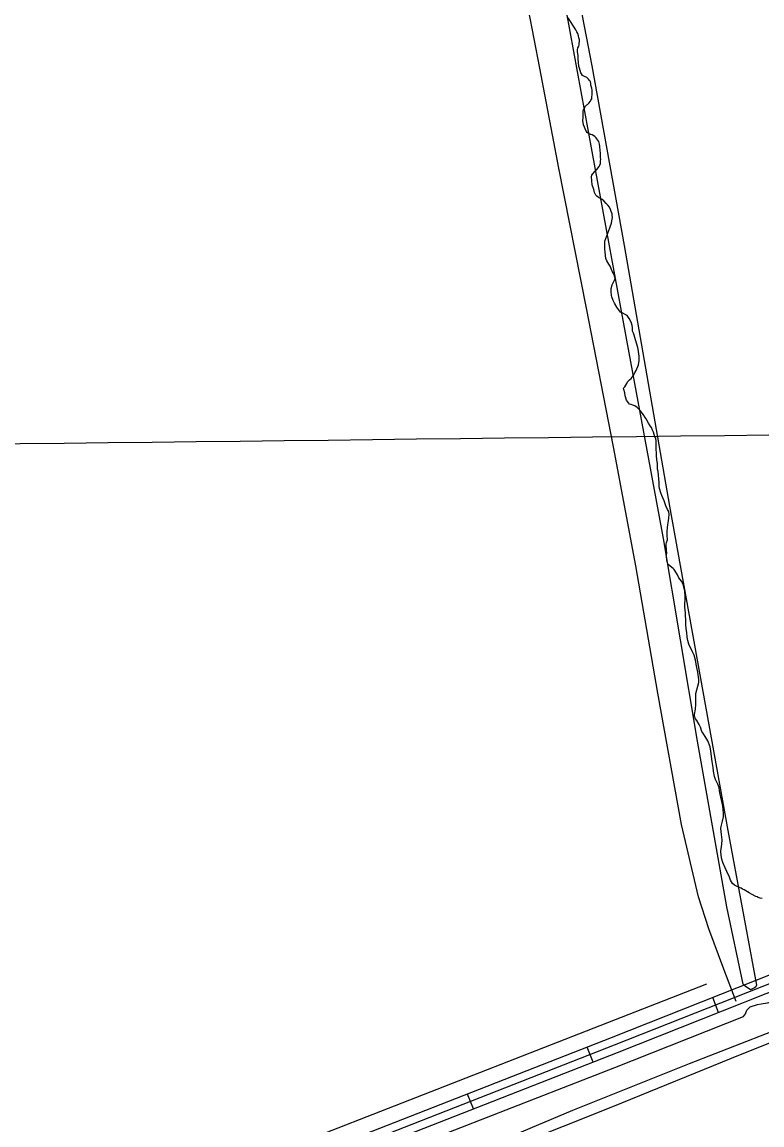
# Model space of a CAD drawing. Extents: x 3694830 to 3732949, y 415201 to 440970.
# Drawn here: x 3705604 to 3706993, y 425474 to 427545 of the extents above; entities that cross this region are included whole.
import ezdxf

# ---------------------------------------------------------------- set-up
doc = ezdxf.new("R2010")
doc.units = 0
for name, color, linetype in [('V-DTCH-CNTR', 7, 'Continuous'), ('V-GRID-MAJR', 7, 'Continuous'), ('V-ROAD-CNTR', 7, 'Continuous'), ('V-SITE-VEGE', 7, 'Continuous'), ('V-TOPO-SHOR', 7, 'Continuous')]:
    doc.layers.add(name, color=color, linetype=linetype)

msp = doc.modelspace()

# ---------------------------------------------------------------- linework, layer by layer
at = {"layer": 'V-DTCH-CNTR'}
for points in [[(3706944.622, 425705.825), (3706921.492, 425766.253), (3706893.3200000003, 425842.07), (3706874.3000000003, 425901.841), (3706842.417, 426037.765), (3706797.662, 426284.569), (3706756.31, 426523.66500000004), (3706714.705, 426747.46), (3706663.702, 427007.909), (3706611.562, 427270.731), (3706575.832, 427458.52), (3706533.59, 427679.382), (3706495.213, 427884.875), (3706458.904, 428108.582), (3706420.475, 428346.45300000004), (3706373.7090000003, 428578.57300000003)], [(3706528.165, 425434.226), (3706713.059, 425508.265), (3706953.095, 425606.112), (3707179.458, 425695.946), (3707454.9590000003, 425802.62200000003), (3707639.844, 425875.82300000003), (3707671.838, 425888.49), (3707695.1010000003, 425897.749)]]:
    msp.add_lwpolyline(points, dxfattribs=at)
at = {"layer": 'V-GRID-MAJR'}
msp.add_spline([(3698983.973, 426676.689), (3704276.781, 426737.893), (3709569.5810000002, 426799.866), (3714862.3710000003, 426862.61), (3720155.153, 426926.124), (3725447.9250000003, 426990.407), (3730740.688, 427055.46), (3730740.6890000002, 427055.46)], degree=3, dxfattribs=at)
at = {"layer": 'V-ROAD-CNTR'}
for p, q in [((3706911.852137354, 425684.85560447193), (3706900.807159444, 425712.7485486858)), ((3706676.08960888, 425591.6937907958), (3706665.1496307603, 425619.6277349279)), ((3706451.388058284, 425503.69296679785), (3706440.448080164, 425531.6269109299))]:
    msp.add_line(p, q, dxfattribs=at)
for points in [[(3707980.4100002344, 426134.29370559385), (3707633.5706939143, 425998.3529774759), (3707187.0235870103, 425826.08532201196), (3706710.0635409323, 425637.2176997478), (3705811.2673385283, 425285.21840374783), (3705556.1808487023, 425184.60460497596), (3705469.569021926, 425150.18967380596)], [(3707985.8839892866, 426120.327733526), (3707639.0066830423, 425984.373005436), (3707192.484576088, 425812.1143499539), (3706715.55952994, 425623.26072766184), (3705816.754327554, 425271.2584316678), (3705561.70183766, 425170.65763286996), (3705254.7564515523, 425048.6938767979)], [(3707991.3579783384, 426106.3617614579), (3707644.4426721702, 425970.393033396), (3707197.945565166, 425798.1433778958), (3706721.055518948, 425609.3037555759), (3705822.2413165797, 425257.2984595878), (3705605.0747509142, 425171.64063090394)]]:
    msp.add_lwpolyline(points, dxfattribs=at)
at = {"layer": 'V-SITE-VEGE'}
for points in [[(3706648.285, 427475.688), (3706648.383, 427481.466), (3706647.076, 427489.67600000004), (3706647.134, 427493.047), (3706647.6780000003, 427496.891), (3706649.173, 427499.754), (3706650.177, 427502.146), (3706650.339, 427511.776), (3706649.4420000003, 427515.645), (3706648.534, 427519.032), (3706647.162, 427523.38800000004), (3706645.292, 427526.792), (3706643.914, 427530.669), (3706629.361, 427553.07)], [(3706739.8510000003, 426993.956), (3706736.512, 426995.938), (3706731.739, 426998.427), (3706727.438, 427000.425), (3706723.667, 427005.306), (3706720.8510000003, 427009.688), (3706716.166, 427017.47500000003), (3706713.839, 427022.329), (3706711.545, 427029.112), (3706710.6240000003, 427031.534), (3706710.271, 427039.245), (3706709.88, 427044.552), (3706711.9280000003, 427051.74), (3706714.417, 427056.516), (3706716.913, 427061.771), (3706717.435, 427064.17100000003), (3706716.538, 427068.038), (3706715.625, 427070.944), (3706712.344, 427076.298), (3706710.964, 427080.174), (3706708.18, 427086.484), (3706705.8370000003, 427090.374), (3706703.478, 427093.304), (3706701.61, 427096.708), (3706700.238, 427101.064), (3706698.989, 427112.646), (3706698.133, 427118.92100000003), (3706698.3850000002, 427133.846), (3706707.474, 427158.74), (3706708.469, 427160.64900000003), (3706710.509, 427167.358), (3706711.545, 427171.675), (3706712.612, 427177.917), (3706711.7320000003, 427182.749), (3706711.773, 427185.157), (3706709.911, 427189.04000000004), (3706709.022, 427193.38800000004), (3706706.679, 427197.283), (3706703.855, 427201.183), (3706700.541, 427204.61100000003), (3706696.29, 427209.5), (3706693.441, 427211.955), (3706686.2830000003, 427215.928), (3706683.436, 427218.386), (3706681.534, 427219.862), (3706678.734, 427225.21), (3706677.378, 427230.528), (3706674.636, 427239.245), (3706672.969, 427254.685), (3706673.983, 427257.558), (3706674.978, 427259.467), (3706679.4020000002, 427264.689), (3706682.836, 427268.484), (3706687.258, 427273.708), (3706688.745, 427276.09), (3706689.765, 427279.447), (3706689.845, 427284.262), (3706690.375, 427287.141), (3706689.9590000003, 427291.00200000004), (3706690.088, 427298.704), (3706689.216, 427304.01900000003), (3706688.864, 427311.73), (3706687.975, 427316.079), (3706686.611, 427320.919), (3706684.727, 427323.358), (3706683.322, 427325.791), (3706681.911, 427327.741), (3706679.543, 427330.19), (3706674.294, 427333.168), (3706671.896, 427333.69), (3706667.595, 427335.689), (3706665.22, 427337.655), (3706662.852, 427340.105), (3706658.242, 427352.223), (3706656.935, 427360.431), (3706657.507, 427365.721), (3706657.7260000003, 427378.722), (3706659.2430000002, 427383.031), (3706661.724, 427387.32300000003), (3706668.072, 427392.515), (3706671.036, 427396.797), (3706672.029, 427398.708), (3706673.997, 427401.08400000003), (3706673.588, 427405.42600000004), (3706674.112, 427407.824), (3706674.274, 427417.45300000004), (3706673.85, 427420.833), (3706672.021, 427426.643), (3706672.062, 427429.049), (3706671.171, 427433.39900000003), (3706668.804, 427435.849), (3706667.392, 427437.8), (3706664.552, 427440.735), (3706659.77, 427442.744), (3706656.432, 427444.727), (3706654.072, 427447.655), (3706653.142, 427449.599), (3706650.4, 427458.313), (3706649.495, 427461.7), (3706648.67, 427469.903), (3706648.285, 427475.688)], [(3706849.859, 426434.85000000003), (3706848.608, 426446.429), (3706848.958, 426467.134), (3706848.149, 426476.299), (3706844.997, 426489.357), (3706842.208, 426495.184), (3706837.008, 426501.05100000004), (3706834.698, 426506.87), (3706829.541, 426515.14400000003), (3706828.128, 426517.093), (3706826.233, 426519.053), (3706821.003, 426522.991), (3706816.253, 426526.928), (3706815.3710000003, 426531.759), (3706814.449, 426534.18200000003), (3706814.488, 426536.59), (3706814.072, 426540.451), (3706814.1210000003, 426543.338), (3706814.701, 426549.11), (3706813.796, 426552.495), (3706813.859, 426556.347), (3706813.435, 426559.726), (3706813.507, 426564.058), (3706814.046, 426567.423), (3706815.58, 426572.694), (3706815.631, 426575.582), (3706815.197, 426578.48), (3706815.367, 426588.591), (3706815.971, 426595.806), (3706816.54, 426601.092), (3706817.626, 426608.30100000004), (3706818.205, 426614.07), (3706819.274, 426620.31200000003), (3706818.4, 426625.62700000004), (3706816.059, 426629.518), (3706812.809, 426636.799), (3706811.4220000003, 426640.192), (3706809.593, 426646.005), (3706806.794, 426651.348), (3706805.421, 426655.706), (3706803.103, 426661.043), (3706800.828, 426668.789), (3706799.9450000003, 426673.62), (3706800.06, 426680.36), (3706798.849, 426694.348), (3706798.002, 426701.104), (3706797.113, 426705.454), (3706796.81, 426716.054), (3706795.96, 426722.813), (3706795.134, 426731.01300000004), (3706795.224, 426736.311), (3706794.358, 426742.105), (3706794.407, 426744.995), (3706794.626, 426757.993), (3706793.752, 426763.308), (3706792.3570000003, 426766.22000000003), (3706789.615, 426774.936), (3706787.745, 426778.338), (3706785.9080000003, 426783.667), (3706783.551, 426786.598), (3706780.264, 426791.47000000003), (3706775.5840000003, 426799.73600000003), (3706773.7, 426802.177), (3706770.9, 426807.52), (3706764.289, 426815.33900000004), (3706761.93, 426818.268), (3706759.088, 426821.207), (3706754.324, 426824.177), (3706750.98, 426825.678), (3706747.623, 426826.69800000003), (3706744.752, 426827.70900000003), (3706738.614, 426835.037), (3706736.344, 426843.264), (3706735.478, 426849.058), (3706733.649, 426854.868), (3706733.2090000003, 426857.284), (3706735.665, 426860.131), (3706739.623, 426866.326), (3706740.6350000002, 426869.2), (3706742.6010000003, 426871.57300000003), (3706744.559, 426873.468), (3706747.488, 426875.827), (3706751.424, 426880.576), (3706754.9080000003, 426887.261), (3706756.89, 426890.599), (3706761.41, 426901.599), (3706762.512, 426909.76900000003), (3706762.6410000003, 426917.473), (3706761.342, 426926.16500000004), (3706760.935, 426930.507), (3706760.0300000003, 426933.89), (3706755.94, 426948.41000000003), (3706753.1950000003, 426957.12700000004), (3706751.8170000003, 426961.003), (3706749.947, 426964.405), (3706750.0700000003, 426971.628), (3706749.644, 426975.00800000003), (3706748.282, 426979.843), (3706746.886, 426982.759), (3706743.605, 426988.113), (3706739.8510000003, 426993.956)], [(3706993.485, 425898.777), (3706989.6410000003, 425899.322), (3706986.2970000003, 425900.825), (3706983.913, 425902.31), (3706981.5130000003, 425902.833), (3706973.876, 425906.814), (3706969.108, 425909.783), (3706962.907, 425913.261), (3706959.568, 425915.243), (3706956.703, 425916.73600000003), (3706954.319, 425918.221), (3706949.056, 425920.23600000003), (3706941.417, 425924.22000000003), (3706938.095, 425927.16500000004), (3706934.349, 425933.489), (3706932.039, 425939.30700000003), (3706927.394, 425949.5), (3706924.1380000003, 425956.3), (3706919.9760000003, 425966.48), (3706917.676, 425972.784), (3706916.3510000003, 425980.03), (3706915.9990000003, 425987.743), (3706917.6720000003, 426001.2), (3706918.285, 426008.89400000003), (3706917.011, 426019.032), (3706916.2430000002, 426030.603), (3706916.779, 426033.96400000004), (3706919.366, 426044.517), (3706920.941, 426052.197), (3706921.039, 426057.97500000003), (3706920.222, 426066.658), (3706919.8370000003, 426072.444), (3706918.057, 426081.14400000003), (3706916.704, 426086.46400000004), (3706914.924, 426095.164), (3706913.576, 426100.966), (3706912.718, 426107.241), (3706910.424, 426114.02400000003), (3706906.23, 426122.282), (3706904.401, 426128.092), (3706902.165, 426138.244), (3706901.315, 426145.00200000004), (3706899.576, 426156.109), (3706897.4930000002, 426175.409), (3706895.708, 426183.628), (3706891.569, 426195.256), (3706887.823, 426201.58), (3706882.191, 426210.346), (3706880.305, 426212.78500000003), (3706877.546, 426220.539), (3706875.228, 426225.876), (3706871.017, 426233.17100000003), (3706868.666, 426236.583), (3706866.821, 426241.42600000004), (3706866.397, 426244.808), (3706868.494, 426254.88800000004), (3706869.12, 426263.545), (3706869.323, 426275.583), (3706868.989, 426284.25800000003), (3706874.628, 426304.39), (3706874.724, 426310.169), (3706872.5530000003, 426324.174), (3706870.339, 426335.76900000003), (3706868.6, 426346.878), (3706865.866, 426356.07300000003), (3706862.602, 426362.389), (3706856.105, 426376.949), (3706854.293, 426383.721), (3706852.9450000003, 426389.523), (3706852.136, 426398.688), (3706850.805, 426405.455), (3706850.463, 426413.64900000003), (3706850.537, 426417.98), (3706849.859, 426434.85000000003)]]:
    msp.add_lwpolyline(points, dxfattribs=at)
at = {"layer": 'V-TOPO-SHOR'}
msp.add_line((3705517.316481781, 425203.05529152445), (3706889.528773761, 425738.5527713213), dxfattribs=at)
for points in [[(3706498.197, 428410.391), (3706530.598, 428238.753), (3706604.8510000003, 427819.63800000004), (3706673.668, 427463.001), (3706734.561, 427125.331), (3706819.415, 426636), (3706929.35, 426026.775), (3706983.024, 425736.31)], [(3706983.024, 425736.31), (3706981.789, 425732.797), (3706979.4050000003, 425731.07300000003), (3706972.004, 425727.501), (3706961.8030000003, 425734.309), (3706957.744, 425737.907), (3706927.2, 425883.2), (3706872.34, 426194.28500000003), (3706808.043, 426574.98), (3706743.805, 426923.887), (3706674.163, 427301.727), (3706598.4220000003, 427716.158), (3706524.043, 428127.62200000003), (3706471.772, 428404.25800000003)], [(3706039.687, 425319.402), (3706379.7, 425450.294), (3706716.7800000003, 425581.825), (3706958.4990000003, 425677.272), (3706962.1180000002, 425682.509), (3706964.58, 425688.941), (3706971.16, 425695.30700000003), (3706984.771, 425699.79000000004), (3706991.861, 425701.436), (3707003.66, 425703.007), (3707024.938, 425708.539), (3707180.089, 425765.404), (3707583.4790000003, 425920.55), (3707633.287, 425942.674), (3707650.498, 425951.219), (3707664.127, 425956.87700000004), (3707693.078, 425963.457), (3707716.114, 425968.373), (3707751.632, 425980.73), (3707796.094, 426000.00200000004), (3707968.37, 426065.569)], [(3706046.4760000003, 425267.496), (3706289.8740000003, 425357.618), (3706477.719, 425433.951), (3706637.75, 425501.32800000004), (3706856.9760000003, 425588.911), (3707050.094, 425663.976), (3707355.205, 425784.268), (3707651.393, 425898.82), (3707982.02, 426031.635), (3708008.372, 426064.313)]]:
    msp.add_lwpolyline(points, dxfattribs=at)

doc.saveas('drawing.dxf')
